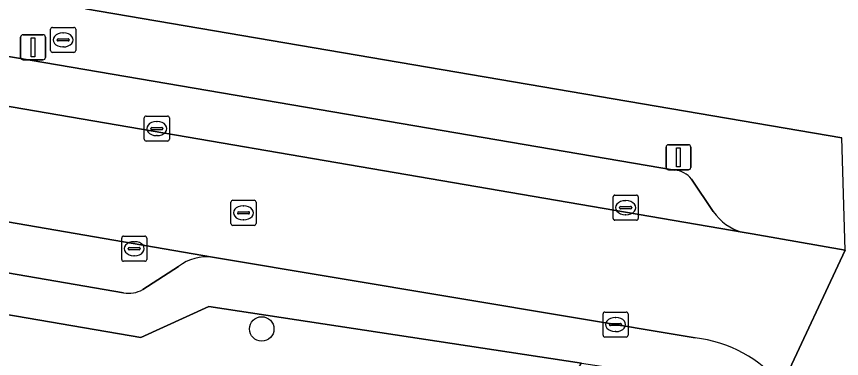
# Model space of a CAD drawing. Extents: x 159817 to 160765, y 380688 to 381638.
# Drawn here: x 160313.41 to 160346.29, y 380926.91 to 380940.55 of the extents above; entities that cross this region are included whole.
import ezdxf

# ---------------------------------------------------------------- set-up
doc = ezdxf.new("R2010")
doc.units = 0
for name, color, linetype in [('IMGEO_Boom', 7, 'Continuous'), ('IMGEO_Brandkraan', 7, 'Continuous'), ('IMGEO_Erf', 7, 'Continuous'), ('IMGEO_Groenvoorziening', 7, 'Continuous'), ('IMGEO_Kolk', 7, 'Continuous'), ('IMGEO_Lichtmast', 7, 'Continuous'), ('IMGEO_Parkeervlak_open', 7, 'Continuous'), ('IMGEO_Rijbaan_lokaal_open', 7, 'Continuous'), ('IMGEO_Rioolput', 7, 'Continuous'), ('IMGEO_Voetpad_open', 7, 'Continuous')]:
    doc.layers.add(name, color=color, linetype=linetype)

msp = doc.modelspace()

# ---------------------------------------------------------------- linework, layer by layer
at = {"layer": 'IMGEO_Boom'}
msp.add_circle((160323.179, 380928.087), 0.489, dxfattribs=at)
at = {"layer": 'IMGEO_Brandkraan'}
for p, q in [((160314.766, 380939.189), (160314.766, 380940.041)), ((160314.841, 380940.115), (160315.693, 380940.115)), ((160315.254, 380939.895), (160315.279, 380939.895)), ((160315.767, 380940.041), (160315.767, 380939.189)), ((160315.025, 380939.609), (160315.025, 380939.621)), ((160315.463, 380939.572), (160315.065, 380939.572)), ((160315.068, 380939.658), (160315.466, 380939.658)), ((160315.509, 380939.621), (160315.509, 380939.609)), ((160315.277, 380939.335), (160315.252, 380939.335)), ((160315.693, 380939.115), (160314.841, 380939.115))]:
    msp.add_line(p, q, dxfattribs=at)
for points in [[(160314.766, 380939.189), (160314.766, 380940.041)], [(160314.841, 380940.115), (160315.693, 380940.115)], [(160315.767, 380940.041), (160315.767, 380939.189)], [(160315.693, 380939.115), (160314.841, 380939.115)]]:
    msp.add_lwpolyline(points, dxfattribs=at)
for centre, radius, start, end in [((160314.843, 380940.039), 0.0765, 91.552, 178.448), ((160314.843, 380940.039), 0.0765, 91.552, 178.448), ((160315.691, 380940.039), 0.0765, 1.552, 88.448), ((160315.691, 380940.039), 0.0765, 1.552, 88.448), ((160315.065, 380939.618), 0.0403, 85.8775, 175.7526), ((160315.062, 380939.608), 0.0366, 178.938, 274.7102), ((160315.466, 380939.615), 0.043, 264.8664, 352.4533), ((160315.47, 380939.62), 0.0386, 1.7309, 96.639), ((160314.843, 380939.191), 0.0765, 181.552, 268.448), ((160314.843, 380939.191), 0.0765, 181.552, 268.448), ((160315.691, 380939.191), 0.0765, 271.552, 358.448), ((160315.691, 380939.191), 0.0765, 271.552, 358.448)]:
    msp.add_arc(centre, radius, start, end, dxfattribs=at)
for centre, major_axis, ratio, start_param, end_param in [((160315.253, 380939.615), (-0.387, 0.002), 0.722429, 4.712389, 7.853982), ((160315.278, 380939.615), (-0.39, 0.002), 0.717154, 1.570796, 4.712389)]:
    msp.add_ellipse(centre, major_axis=major_axis, ratio=ratio, start_param=start_param, end_param=end_param, dxfattribs=at)
at = {"layer": 'IMGEO_Erf'}
msp.add_lwpolyline([(160350.479, 380943.718), (160345.366, 380944.64), (160345.008, 380942.557), (160341.71, 380943.17), (160341.485, 380941.888), (160339.252, 380942.273), (160339.107, 380941.566), (160338.85, 380941.611), (160335.892, 380942.13), (160335.647, 380940.863), (160333.28, 380941.266), (160330.917, 380941.669), (160331.135, 380942.941), (160328.048, 380943.488), (160324.962, 380944.034), (160324.709, 380942.735), (160322.126, 380943.188), (160319.978, 380943.564), (160320.18, 380944.849), (160316.932, 380945.388), (160316.159, 380940.855), (160346.301, 380935.713)], dxfattribs=at)
at = {"layer": 'IMGEO_Groenvoorziening'}
msp.add_lwpolyline([(160245.08, 380936.281), (160253.725, 380936.55), (160260.195, 380934.445), (160262.757, 380933.92), (160269.636, 380928.766), (160277.485, 380930.839), (160284.875, 380927.602), (160288.396, 380928.25), (160309.637, 380925.697), (160333.476, 380922.832), (160335.923, 380926.722), (160321.072, 380928.98), (160318.367, 380927.753), (160297.05, 380931.405), (160296.704, 380929.402), (160295.728, 380929.57), (160296.074, 380931.574), (160245.764, 380940.242)], close=True, dxfattribs=at)
at = {"layer": 'IMGEO_Kolk'}
for p, q in [((160318.573, 380936.578), (160319.425, 380936.578)), ((160318.498, 380935.652), (160318.498, 380936.504)), ((160318.986, 380936.358), (160319.011, 380936.358)), ((160319.499, 380936.504), (160319.499, 380935.652)), ((160318.757, 380936.072), (160318.757, 380936.084)), ((160319.195, 380936.035), (160318.797, 380936.035)), ((160318.8, 380936.121), (160319.198, 380936.121)), ((160319.241, 380936.084), (160319.241, 380936.072)), ((160319.009, 380935.798), (160318.984, 380935.798)), ((160319.425, 380935.578), (160318.573, 380935.578)), ((160337.183, 380932.498), (160337.183, 380933.35)), ((160337.258, 380933.424), (160338.11, 380933.424)), ((160338.184, 380933.35), (160338.184, 380932.498)), ((160337.485, 380932.967), (160337.883, 380932.967)), ((160337.671, 380933.204), (160337.696, 380933.204)), ((160337.442, 380932.918), (160337.442, 380932.93)), ((160337.88, 380932.881), (160337.482, 380932.881)), ((160337.694, 380932.644), (160337.669, 380932.644)), ((160337.926, 380932.93), (160337.926, 380932.918)), ((160338.11, 380932.424), (160337.258, 380932.424)), ((160317.598, 380930.862), (160317.598, 380931.714)), ((160317.673, 380931.788), (160318.525, 380931.788)), ((160318.599, 380931.714), (160318.599, 380930.862)), ((160317.9, 380931.331), (160318.298, 380931.331)), ((160318.086, 380931.568), (160318.111, 380931.568)), ((160317.857, 380931.282), (160317.857, 380931.294)), ((160318.295, 380931.245), (160317.897, 380931.245)), ((160318.109, 380931.008), (160318.084, 380931.008)), ((160318.341, 380931.294), (160318.341, 380931.282)), ((160318.525, 380930.788), (160317.673, 380930.788)), ((160336.781, 380927.837), (160336.781, 380928.689)), ((160336.856, 380928.763), (160337.708, 380928.763)), ((160337.782, 380928.689), (160337.782, 380927.837)), ((160337.269, 380928.543), (160337.294, 380928.543)), ((160337.04, 380928.257), (160337.04, 380928.269)), ((160337.478, 380928.22), (160337.08, 380928.22)), ((160337.083, 380928.306), (160337.481, 380928.306)), ((160337.524, 380928.269), (160337.524, 380928.257)), ((160337.708, 380927.763), (160336.856, 380927.763)), ((160337.292, 380927.983), (160337.267, 380927.983))]:
    msp.add_line(p, q, dxfattribs=at)
for points in [[(160318.573, 380936.578), (160319.425, 380936.578)], [(160318.498, 380935.652), (160318.498, 380936.504)], [(160319.499, 380936.504), (160319.499, 380935.652)], [(160319.425, 380935.578), (160318.573, 380935.578)], [(160337.183, 380932.498), (160337.183, 380933.35)], [(160337.258, 380933.424), (160338.11, 380933.424)], [(160338.184, 380933.35), (160338.184, 380932.498)], [(160338.11, 380932.424), (160337.258, 380932.424)], [(160317.598, 380930.862), (160317.598, 380931.714)], [(160317.673, 380931.788), (160318.525, 380931.788)], [(160318.599, 380931.714), (160318.599, 380930.862)], [(160318.525, 380930.788), (160317.673, 380930.788)], [(160336.781, 380927.837), (160336.781, 380928.689)], [(160336.856, 380928.763), (160337.708, 380928.763)], [(160337.782, 380928.689), (160337.782, 380927.837)], [(160337.708, 380927.763), (160336.856, 380927.763)]]:
    msp.add_lwpolyline(points, dxfattribs=at)
for centre, radius, start, end in [((160318.575, 380936.502), 0.0765, 91.552, 178.448), ((160318.575, 380936.502), 0.0765, 91.552, 178.448), ((160319.423, 380936.502), 0.0765, 1.552, 88.448), ((160319.423, 380936.502), 0.0765, 1.552, 88.448), ((160318.797, 380936.081), 0.0403, 85.8775, 175.7526), ((160318.794, 380936.071), 0.0366, 178.938, 274.7102), ((160319.198, 380936.078), 0.043, 264.8664, 352.4533), ((160319.202, 380936.083), 0.0386, 1.7309, 96.639), ((160318.575, 380935.654), 0.0765, 181.552, 268.448), ((160318.575, 380935.654), 0.0765, 181.552, 268.448), ((160319.423, 380935.654), 0.0765, 271.552, 358.448), ((160319.423, 380935.654), 0.0765, 271.552, 358.448), ((160337.26, 380933.348), 0.0765, 91.552, 178.448), ((160337.26, 380933.348), 0.0765, 91.552, 178.448), ((160338.108, 380933.348), 0.0765, 1.552, 88.448), ((160338.108, 380933.348), 0.0765, 1.552, 88.448), ((160337.482, 380932.927), 0.0403, 85.8775, 175.7526), ((160337.887, 380932.929), 0.0386, 1.7309, 96.639), ((160337.479, 380932.917), 0.0366, 178.938, 274.7102), ((160337.883, 380932.924), 0.043, 264.8664, 352.4533), ((160337.26, 380932.5), 0.0765, 181.552, 268.448), ((160337.26, 380932.5), 0.0765, 181.552, 268.448), ((160338.108, 380932.5), 0.0765, 271.552, 358.448), ((160338.108, 380932.5), 0.0765, 271.552, 358.448), ((160317.675, 380931.712), 0.0765, 91.552, 178.448), ((160317.675, 380931.712), 0.0765, 91.552, 178.448), ((160318.523, 380931.712), 0.0765, 1.552, 88.448), ((160318.523, 380931.712), 0.0765, 1.552, 88.448), ((160317.897, 380931.291), 0.0403, 85.8775, 175.7526), ((160318.302, 380931.293), 0.0386, 1.7309, 96.639), ((160317.894, 380931.281), 0.0366, 178.938, 274.7102), ((160318.298, 380931.288), 0.043, 264.8664, 352.4533), ((160317.675, 380930.864), 0.0765, 181.552, 268.448), ((160317.675, 380930.864), 0.0765, 181.552, 268.448), ((160318.523, 380930.864), 0.0765, 271.552, 358.448), ((160318.523, 380930.864), 0.0765, 271.552, 358.448), ((160336.858, 380928.687), 0.0765, 91.552, 178.448), ((160336.858, 380928.687), 0.0765, 91.552, 178.448), ((160337.706, 380928.687), 0.0765, 1.552, 88.448), ((160337.706, 380928.687), 0.0765, 1.552, 88.448), ((160337.08, 380928.266), 0.0403, 85.8775, 175.7526), ((160337.077, 380928.256), 0.0366, 178.938, 274.7102), ((160337.481, 380928.263), 0.043, 264.8664, 352.4533), ((160337.485, 380928.268), 0.0386, 1.7309, 96.639), ((160336.858, 380927.839), 0.0765, 181.552, 268.448), ((160336.858, 380927.839), 0.0765, 181.552, 268.448), ((160337.706, 380927.839), 0.0765, 271.552, 358.448), ((160337.706, 380927.839), 0.0765, 271.552, 358.448)]:
    msp.add_arc(centre, radius, start, end, dxfattribs=at)
for centre, major_axis, ratio, start_param, end_param in [((160318.985, 380936.078), (-0.387, 0.002), 0.722429, 4.712389, 7.853982), ((160319.01, 380936.078), (-0.39, 0.002), 0.717154, 1.570796, 4.712389), ((160337.67, 380932.924), (-0.387, 0.002), 0.722429, 4.712389, 7.853982), ((160337.695, 380932.924), (-0.39, 0.002), 0.717154, 1.570796, 4.712389), ((160318.085, 380931.288), (-0.387, 0.002), 0.722429, 4.712389, 7.853982), ((160318.11, 380931.288), (-0.39, 0.002), 0.717154, 1.570796, 4.712389), ((160337.268, 380928.263), (-0.387, 0.002), 0.722429, 4.712389, 7.853982), ((160337.293, 380928.263), (-0.39, 0.002), 0.717154, 1.570796, 4.712389)]:
    msp.add_ellipse(centre, major_axis=major_axis, ratio=ratio, start_param=start_param, end_param=end_param, dxfattribs=at)
at = {"layer": 'IMGEO_Lichtmast'}
for p, q in [((160313.572, 380938.919), (160313.572, 380939.719)), ((160313.572, 380939.719), (160313.572, 380938.919)), ((160313.672, 380939.819), (160314.462, 380939.819)), ((160314.462, 380939.819), (160313.672, 380939.819)), ((160314.562, 380939.719), (160314.562, 380938.919)), ((160314.562, 380938.919), (160314.562, 380939.719)), ((160314.462, 380938.819), (160313.672, 380938.819)), ((160313.672, 380938.819), (160314.462, 380938.819)), ((160339.292, 380934.532), (160339.292, 380935.332)), ((160339.292, 380935.332), (160339.292, 380934.532)), ((160339.392, 380935.432), (160340.182, 380935.432)), ((160340.182, 380935.432), (160339.392, 380935.432)), ((160340.282, 380935.332), (160340.282, 380934.532)), ((160340.282, 380934.532), (160340.282, 380935.332)), ((160340.182, 380934.432), (160339.392, 380934.432)), ((160339.392, 380934.432), (160340.182, 380934.432))]:
    msp.add_line(p, q, dxfattribs=at)
for points in [[(160313.992, 380939.694), (160314.142, 380939.694), (160314.142, 380938.944), (160313.992, 380938.944), (160313.992, 380939.694)], [(160339.712, 380935.307), (160339.862, 380935.307), (160339.862, 380934.557), (160339.712, 380934.557), (160339.712, 380935.307)]]:
    msp.add_lwpolyline(points, dxfattribs=at)
for centre, start, end in [((160313.672, 380939.719), 90, 180), ((160313.672, 380939.719), 90, 180), ((160314.462, 380939.719), 0, 90), ((160314.462, 380939.719), 360, 90), ((160313.672, 380938.919), 180, 270), ((160313.672, 380938.919), 180, 270), ((160314.462, 380938.919), 270, 0), ((160314.462, 380938.919), 270, 0), ((160339.392, 380935.332), 90, 180), ((160339.392, 380935.332), 90, 180), ((160340.182, 380935.332), 0, 90), ((160340.182, 380935.332), 360, 90), ((160339.392, 380934.532), 180, 270), ((160339.392, 380934.532), 180, 270), ((160340.182, 380934.532), 270, 0), ((160340.182, 380934.532), 270, 0)]:
    msp.add_arc(centre, 0.1, start, end, dxfattribs=at)
at = {"layer": 'IMGEO_Parkeervlak_open'}
for points in [[(160339.633, 380934.421), (160305.768, 380940.197)], [(160303.111, 380938.671), (160342.333, 380931.942)], [(160321.222, 380930.951), (160299.311, 380934.724)], [(160341.174, 380932.769), (160340.308, 380934.065)], [(160301.781, 380932.263), (160317.673, 380929.529)], [(160318.436, 380929.659), (160319.869, 380930.582)]]:
    msp.add_lwpolyline(points, dxfattribs=at)
for centre, radius, start, end in [((160339.566, 380933.477), 0.947, 38.425, 85.96), ((160342.884, 380933.94), 2.072, 214.3965, 254.5842), ((160320.988, 380929.144), 1.822, 82.6215, 127.8888), ((160317.883, 380930.6), 1.091, 258.895, 300.4434)]:
    msp.add_arc(centre, radius, start, end, dxfattribs=at)
at = {"layer": 'IMGEO_Rijbaan_lokaal_open'}
for points in [[(160346.432, 380931.233), (160342.719, 380931.886), (160342.333, 380931.942), (160303.111, 380938.671), (160299.362, 380939.293), (160298.602, 380934.841), (160299.311, 380934.724), (160321.222, 380930.951), (160340.449, 380927.733)], [(160343.917, 380925.858), (160346.432, 380931.233)], [(160346.432, 380931.233), (160343.917, 380925.858)]]:
    msp.add_lwpolyline(points, dxfattribs=at)
msp.add_arc((160339.796, 380922.38), 5.393, 40.1633, 83.0403, dxfattribs=at)
at = {"layer": 'IMGEO_Rioolput'}
for p, q in [((160321.951, 380932.292), (160321.951, 380933.144)), ((160322.026, 380933.218), (160322.878, 380933.218)), ((160322.439, 380932.998), (160322.464, 380932.998)), ((160322.952, 380933.144), (160322.952, 380932.292)), ((160322.21, 380932.712), (160322.21, 380932.724)), ((160322.648, 380932.675), (160322.25, 380932.675)), ((160322.253, 380932.761), (160322.651, 380932.761)), ((160322.694, 380932.724), (160322.694, 380932.712)), ((160322.462, 380932.438), (160322.437, 380932.438)), ((160322.878, 380932.218), (160322.026, 380932.218))]:
    msp.add_line(p, q, dxfattribs=at)
for points in [[(160321.951, 380932.292), (160321.951, 380933.144)], [(160322.026, 380933.218), (160322.878, 380933.218)], [(160322.952, 380933.144), (160322.952, 380932.292)], [(160322.878, 380932.218), (160322.026, 380932.218)]]:
    msp.add_lwpolyline(points, dxfattribs=at)
for centre, radius, start, end in [((160322.028, 380933.142), 0.0765, 91.552, 178.448), ((160322.028, 380933.142), 0.0765, 91.552, 178.448), ((160322.876, 380933.142), 0.0765, 1.552, 88.448), ((160322.876, 380933.142), 0.0765, 1.552, 88.448), ((160322.25, 380932.721), 0.0403, 85.8775, 175.7526), ((160322.247, 380932.711), 0.0366, 178.938, 274.7102), ((160322.651, 380932.718), 0.043, 264.8664, 352.4533), ((160322.655, 380932.723), 0.0386, 1.7309, 96.639), ((160322.028, 380932.294), 0.0765, 181.552, 268.448), ((160322.028, 380932.294), 0.0765, 181.552, 268.448), ((160322.876, 380932.294), 0.0765, 271.552, 358.448), ((160322.876, 380932.294), 0.0765, 271.552, 358.448)]:
    msp.add_arc(centre, radius, start, end, dxfattribs=at)
for centre, major_axis, ratio, start_param, end_param in [((160322.438, 380932.718), (-0.387, 0.002), 0.722429, 4.712389, 7.853982), ((160322.463, 380932.718), (-0.39, 0.002), 0.717154, 1.570796, 4.712389)]:
    msp.add_ellipse(centre, major_axis=major_axis, ratio=ratio, start_param=start_param, end_param=end_param, dxfattribs=at)
at = {"layer": 'IMGEO_Voetpad_open'}
for points in [[(160342.333, 380931.942), (160342.719, 380931.886), (160346.432, 380931.233), (160346.301, 380935.713), (160316.159, 380940.855), (160315.399, 380940.985), (160314.702, 380941.107), (160269.106, 380949.12), (160266.258, 380949.621), (160266.054, 380949.656), (160214.889, 380958.416), (160213.36, 380958.655), (160213.448, 380959.074), (160205.432, 380960.453), (160198.405, 380961.66)], [(160189.563, 380951.484), (160189.482, 380947.418), (160202.992, 380945.042), (160204.373, 380944.801), (160216.007, 380942.771), (160216.46, 380945.315), (160244.877, 380940.395), (160244.193, 380936.434), (160245.08, 380936.281), (160245.764, 380940.242), (160296.074, 380931.574), (160295.728, 380929.57), (160296.704, 380929.402), (160297.05, 380931.405), (160318.367, 380927.753), (160321.072, 380928.98), (160335.923, 380926.722), (160337.25, 380926.52), (160340.231, 380926.067)], [(160305.768, 380940.197), (160339.633, 380934.421)], [(160340.308, 380934.065), (160341.174, 380932.769)], [(160317.673, 380929.529), (160301.781, 380932.263)], [(160340.449, 380927.733), (160321.222, 380930.951)], [(160319.869, 380930.582), (160318.436, 380929.659)]]:
    msp.add_lwpolyline(points, dxfattribs=at)
for centre, radius, start, end in [((160339.566, 380933.477), 0.947, 38.425, 85.96), ((160342.884, 380933.94), 2.072, 214.3965, 254.5842), ((160320.988, 380929.144), 1.822, 82.6215, 127.8888), ((160317.883, 380930.6), 1.091, 258.895, 300.4434), ((160339.796, 380922.38), 5.393, 40.1633, 83.0403)]:
    msp.add_arc(centre, radius, start, end, dxfattribs=at)

doc.saveas('drawing.dxf')
